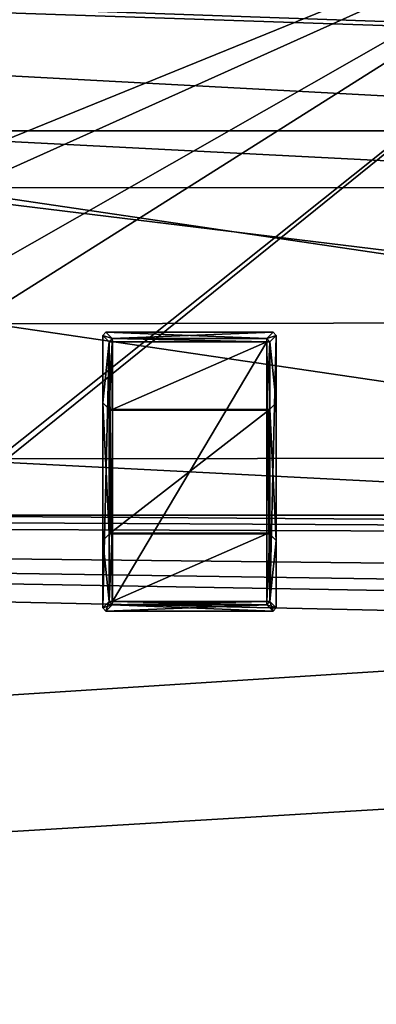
# Model space of a CAD drawing. Header units: millimetres. Extents: x -78 to 78, y -78 to 78.
# Tile 354 of 449: x 3.56 to 9.32, y 25 to 40.9. Entities that reach past the tile are written whole.
import ezdxf

# ---------------------------------------------------------------- set-up
doc = ezdxf.new("R2010")
doc.units = ezdxf.units.MM
doc.header["$LTSCALE"] = 41.718519
for name, color, linetype in [('10', 7, 'CONTINUOUS'), ('262', 7, 'CONTINUOUS'), ('5707', 7, 'CONTINUOUS'), ('5708', 7, 'CONTINUOUS'), ('5709', 7, 'CONTINUOUS'), ('5710', 7, 'CONTINUOUS'), ('5711', 7, 'CONTINUOUS'), ('5712', 7, 'CONTINUOUS'), ('5713', 7, 'CONTINUOUS'), ('5714', 7, 'CONTINUOUS'), ('5715', 7, 'CONTINUOUS'), ('5716', 7, 'CONTINUOUS'), ('5717', 7, 'CONTINUOUS'), ('5718', 7, 'CONTINUOUS'), ('5719', 7, 'CONTINUOUS'), ('5720', 7, 'CONTINUOUS'), ('5721', 7, 'CONTINUOUS'), ('5722', 7, 'CONTINUOUS'), ('5723', 7, 'CONTINUOUS'), ('5724', 7, 'CONTINUOUS'), ('5725', 7, 'CONTINUOUS'), ('5726', 7, 'CONTINUOUS'), ('5727', 7, 'CONTINUOUS'), ('5728', 7, 'CONTINUOUS'), ('5729', 7, 'CONTINUOUS'), ('5730', 7, 'CONTINUOUS'), ('5731', 7, 'CONTINUOUS'), ('5732', 7, 'CONTINUOUS'), ('5733', 7, 'CONTINUOUS'), ('5734', 7, 'CONTINUOUS'), ('5735', 7, 'CONTINUOUS'), ('5736', 7, 'CONTINUOUS'), ('5737', 7, 'CONTINUOUS'), ('5738', 7, 'CONTINUOUS'), ('5739', 7, 'CONTINUOUS'), ('5740', 7, 'CONTINUOUS'), ('5741', 7, 'CONTINUOUS'), ('5742', 7, 'CONTINUOUS'), ('5743', 7, 'CONTINUOUS'), ('5744', 7, 'CONTINUOUS'), ('5745', 7, 'CONTINUOUS'), ('5746', 7, 'CONTINUOUS'), ('5747', 7, 'CONTINUOUS'), ('5748', 7, 'CONTINUOUS'), ('5749', 7, 'CONTINUOUS'), ('5750', 7, 'CONTINUOUS'), ('5751', 7, 'CONTINUOUS'), ('5752', 7, 'CONTINUOUS'), ('5753', 7, 'CONTINUOUS'), ('5754', 7, 'CONTINUOUS'), ('5755', 7, 'CONTINUOUS'), ('5756', 7, 'CONTINUOUS'), ('5757', 7, 'CONTINUOUS'), ('5758', 7, 'CONTINUOUS'), ('5759', 7, 'CONTINUOUS'), ('748', 7, 'CONTINUOUS'), ('971', 7, 'CONTINUOUS')]:
    doc.layers.add(name, color=color, linetype=linetype)

msp = doc.modelspace()

# ---------------------------------------------------------------- linework, layer by layer
at = {"layer": '10', "linetype": 'CONTINUOUS'}
for points in [[(-20, 41.9, -2), (60, 39.1, -2), (-47.73, 42.73, -2), (-20, 41.9, -2)], [(60, 39.1, -2), (20, 39.1, -2), (-47.73, 42.73, -2), (60, 39.1, -2)], [(20, 39.1, -2), (0, 39.1, -2), (-47.73, 42.73, -2), (20, 39.1, -2)], [(-20, 41.9, -2), (20, 41.9, -2), (60, 39.1, -2), (-20, 41.9, -2)], [(20, 39.1, -2), (17.809, 38.193, -2), (0, 39.1, -2), (20, 39.1, -2)], [(0, 39.1, -2), (17.809, 38.193, -2), (2.205, 38.179, -2), (0, 39.1, -2)], [(17.809, 38.193, -2), (16.9, 36.012, -2), (2.205, 38.179, -2), (17.809, 38.193, -2)], [(2.205, 38.179, -2), (16.9, 36.012, -2), (3.1, 35.988, -2), (2.205, 38.179, -2)], [(3.1, 35.988, -2), (17.795, 33.821, -2), (2.191, 33.807, -2), (3.1, 35.988, -2)], [(16.9, 36.012, -2), (17.795, 33.821, -2), (3.1, 35.988, -2), (16.9, 36.012, -2)], [(2.191, 33.807, -2), (20, 32.9, -2), (0, 32.9, -2), (2.191, 33.807, -2)], [(17.795, 33.821, -2), (20, 32.9, -2), (2.191, 33.807, -2), (17.795, 33.821, -2)], [(48.5, 30.5, -2), (-72.626, 23.226, -2), (-60, 32.9, -2), (48.5, 30.5, -2)], [(48.5, 31, -2), (48.5, 30.5, -2), (-60, 32.9, -2), (48.5, 31, -2)], [(68.107, 31, -2), (48.5, 31, -2), (-60, 32.9, -2), (68.107, 31, -2)], [(68.951, 31.464, -2), (68.107, 31, -2), (-60, 32.9, -2), (68.951, 31.464, -2)], [(69.012, 32.425, -2), (68.951, 31.464, -2), (-60, 32.9, -2), (69.012, 32.425, -2)], [(69.012, 32.425, -2), (-60, 32.9, -2), (-20, 32.9, -2), (69.012, 32.425, -2)], [(69.012, 32.425, -2), (-20, 32.9, -2), (0, 32.9, -2), (69.012, 32.425, -2)], [(20, 32.9, -2), (69.012, 32.425, -2), (0, 32.9, -2), (20, 32.9, -2)], [(-72.626, 23.226, -2), (48.5, 30.5, -2), (0, 22.25, -2), (-72.626, 23.226, -2)], [(0, 22.25, -2), (48.5, 30.5, -2), (11.127, 19.267, -2), (0, 22.25, -2)]]:
    msp.add_3dface(points, dxfattribs=at)
at = {"layer": '262', "linetype": 'CONTINUOUS'}
for points in [[(15, 43.7, 2), (-15, 43.7, 2), (-0.749, 37.299, 2), (15, 43.7, 2)], [(0.749, -34.701, 2), (15, 43.7, 2), (-0.749, -34.701, 2), (0.749, -34.701, 2)], [(-0.749, -34.701, 2), (15, 43.7, 2), (0.749, 34.701, 2), (-0.749, -34.701, 2)], [(0.749, 37.299, 2), (15, 43.7, 2), (-0.749, 37.299, 2), (0.749, 37.299, 2)], [(1.5, -36, 2), (15, 43.7, 2), (0.749, -34.701, 2), (1.5, -36, 2)], [(0.749, 34.701, 2), (15, 43.7, 2), (1.5, 36, 2), (0.749, 34.701, 2)], [(1.5, 36, 2), (15, 43.7, 2), (0.749, 37.299, 2), (1.5, 36, 2)], [(15, -43.7, 2), (15, 43.7, 2), (1.5, -36, 2), (15, -43.7, 2)]]:
    msp.add_3dface(points, dxfattribs=at)
at = {"layer": '5707', "color": 7, "linetype": 'CONTINUOUS'}
for points in [[(7.582, 34.592, 21.82), (7.582, 32.608, 21.82), (5.018, 32.608, 21.82), (7.582, 34.592, 21.82)], [(5.018, 34.592, 21.82), (7.582, 34.592, 21.82), (5.018, 32.608, 21.82), (5.018, 34.592, 21.82)]]:
    msp.add_3dface(points, dxfattribs=at)
at = {"layer": '5708', "color": 7, "linetype": 'CONTINUOUS'}
for points in [[(7.597, 32.593, 21.965), (7.582, 34.592, 21.82), (7.597, 34.607, 21.965), (7.597, 32.593, 21.965)], [(7.582, 32.608, 21.82), (7.582, 34.592, 21.82), (7.597, 32.593, 21.965), (7.582, 32.608, 21.82)]]:
    msp.add_3dface(points, dxfattribs=at)
at = {"layer": '5709', "color": 7, "linetype": 'CONTINUOUS'}
for points in [[(5.003, 32.593, 21.965), (5.018, 32.608, 21.82), (5.053, 32.598, 21.92), (5.003, 32.593, 21.965)], [(5.018, 32.608, 21.82), (7.582, 32.608, 21.82), (5.053, 32.598, 21.92), (5.018, 32.608, 21.82)], [(7.582, 32.608, 21.82), (7.547, 32.598, 21.92), (5.053, 32.598, 21.92), (7.582, 32.608, 21.82)], [(7.547, 32.598, 21.92), (7.582, 32.608, 21.82), (7.597, 32.593, 21.965), (7.547, 32.598, 21.92)]]:
    msp.add_3dface(points, dxfattribs=at)
at = {"layer": '5710', "color": 7, "linetype": 'CONTINUOUS'}
for points in [[(7.547, 32.598, 21.92), (7.597, 32.593, 21.965), (7.547, 31.503, 21.92), (7.547, 32.598, 21.92)], [(7.597, 32.593, 21.965), (7.597, 31.503, 21.965), (7.547, 31.503, 21.92), (7.597, 32.593, 21.965)]]:
    msp.add_3dface(points, dxfattribs=at)
at = {"layer": '5711', "color": 7, "linetype": 'CONTINUOUS'}
for points in [[(7.597, 32.593, 21.965), (7.7, 32.49, 22.945), (7.597, 31.503, 21.965), (7.597, 32.593, 21.965)], [(7.7, 32.49, 22.945), (7.7, 31.4, 22.945), (7.597, 31.503, 21.965), (7.7, 32.49, 22.945)]]:
    msp.add_3dface(points, dxfattribs=at)
at = {"layer": '5712', "color": 7, "linetype": 'CONTINUOUS'}
for points in [[(7.7, 35.8, 23.145), (7.7, 31.4, 23.145), (7.7, 34.71, 22.945), (7.7, 35.8, 23.145)], [(7.7, 35.8, 22.945), (7.7, 35.8, 23.145), (7.7, 34.71, 22.945), (7.7, 35.8, 22.945)], [(7.7, 34.71, 22.945), (7.7, 31.4, 23.145), (7.7, 32.49, 22.945), (7.7, 34.71, 22.945)], [(7.7, 32.49, 22.945), (7.7, 31.4, 23.145), (7.7, 31.4, 22.945), (7.7, 32.49, 22.945)]]:
    msp.add_3dface(points, dxfattribs=at)
at = {"layer": '5713', "color": 7, "linetype": 'CONTINUOUS'}
for points in [[(7.65, 35.85, 23.145), (7.7, 35.8, 23.145), (7.65, 35.85, 22.945), (7.65, 35.85, 23.145)], [(7.65, 35.85, 22.945), (7.7, 35.8, 23.145), (7.7, 35.8, 22.945), (7.65, 35.85, 22.945)]]:
    msp.add_3dface(points, dxfattribs=at)
at = {"layer": '5714', "color": 7, "linetype": 'CONTINUOUS'}
for points in [[(5.053, 34.602, 21.92), (5.018, 34.592, 21.82), (5.003, 34.607, 21.965), (5.053, 34.602, 21.92)], [(7.582, 34.592, 21.82), (5.018, 34.592, 21.82), (7.547, 34.602, 21.92), (7.582, 34.592, 21.82)], [(7.547, 34.602, 21.92), (5.018, 34.592, 21.82), (5.053, 34.602, 21.92), (7.547, 34.602, 21.92)], [(7.597, 34.607, 21.965), (7.582, 34.592, 21.82), (7.547, 34.602, 21.92), (7.597, 34.607, 21.965)]]:
    msp.add_3dface(points, dxfattribs=at)
at = {"layer": '5715', "color": 7, "linetype": 'CONTINUOUS'}
for points in [[(5.018, 34.592, 21.82), (5.018, 32.608, 21.82), (5.003, 34.607, 21.965), (5.018, 34.592, 21.82)], [(5.018, 32.608, 21.82), (5.003, 32.593, 21.965), (5.003, 34.607, 21.965), (5.018, 32.608, 21.82)]]:
    msp.add_3dface(points, dxfattribs=at)
at = {"layer": '5716', "color": 7, "linetype": 'CONTINUOUS'}
for points in [[(7.65, 35.85, 23.145), (7.547, 35.747, 24.124), (7.7, 35.8, 23.145), (7.65, 35.85, 23.145)], [(7.547, 35.747, 24.124), (7.597, 35.697, 24.125), (7.7, 35.8, 23.145), (7.547, 35.747, 24.124)]]:
    msp.add_3dface(points, dxfattribs=at)
at = {"layer": '5717', "color": 7, "linetype": 'CONTINUOUS'}
for points in [[(5.053, 32.598, 21.92), (7.547, 32.598, 21.92), (5.053, 31.503, 21.92), (5.053, 32.598, 21.92)], [(5.053, 31.503, 21.92), (7.547, 32.598, 21.92), (7.547, 31.503, 21.92), (5.053, 31.503, 21.92)]]:
    msp.add_3dface(points, dxfattribs=at)
at = {"layer": '5718', "color": 7, "linetype": 'CONTINUOUS'}
for points in [[(7.7, 34.71, 22.945), (7.7, 32.49, 22.945), (7.597, 34.607, 21.965), (7.7, 34.71, 22.945)], [(7.7, 32.49, 22.945), (7.597, 32.593, 21.965), (7.597, 34.607, 21.965), (7.7, 32.49, 22.945)]]:
    msp.add_3dface(points, dxfattribs=at)
at = {"layer": '5719', "color": 7, "linetype": 'CONTINUOUS'}
for points in [[(7.597, 34.607, 21.965), (7.547, 34.602, 21.92), (7.597, 35.697, 21.965), (7.597, 34.607, 21.965)], [(7.547, 34.602, 21.92), (7.547, 35.697, 21.92), (7.597, 35.697, 21.965), (7.547, 34.602, 21.92)]]:
    msp.add_3dface(points, dxfattribs=at)
at = {"layer": '5720', "color": 7, "linetype": 'CONTINUOUS'}
msp.add_3dface([(7.547, 35.747, 24.124), (7.547, 35.697, 24.17), (7.597, 35.697, 24.125), (7.547, 35.747, 24.124)], dxfattribs=at)
at = {"layer": '5721', "color": 7, "linetype": 'CONTINUOUS'}
for points in [[(5.003, 32.593, 21.965), (5.053, 32.598, 21.92), (5.003, 31.503, 21.965), (5.003, 32.593, 21.965)], [(5.053, 32.598, 21.92), (5.053, 31.503, 21.92), (5.003, 31.503, 21.965), (5.053, 32.598, 21.92)]]:
    msp.add_3dface(points, dxfattribs=at)
at = {"layer": '5722', "color": 7, "linetype": 'CONTINUOUS'}
for points in [[(7.7, 35.8, 22.945), (7.7, 34.71, 22.945), (7.597, 35.697, 21.965), (7.7, 35.8, 22.945)], [(7.7, 34.71, 22.945), (7.597, 34.607, 21.965), (7.597, 35.697, 21.965), (7.7, 34.71, 22.945)]]:
    msp.add_3dface(points, dxfattribs=at)
at = {"layer": '5723', "color": 7, "linetype": 'CONTINUOUS'}
for points in [[(7.547, 31.503, 24.17), (7.597, 31.503, 24.125), (7.547, 35.697, 24.17), (7.547, 31.503, 24.17)], [(7.547, 35.697, 24.17), (7.597, 31.503, 24.125), (7.597, 35.697, 24.125), (7.547, 35.697, 24.17)]]:
    msp.add_3dface(points, dxfattribs=at)
at = {"layer": '5724', "color": 7, "linetype": 'CONTINUOUS'}
for points in [[(7.597, 31.503, 21.965), (7.65, 31.35, 22.945), (7.547, 31.453, 21.965), (7.597, 31.503, 21.965)], [(7.597, 31.503, 21.965), (7.7, 31.4, 22.945), (7.65, 31.35, 22.945), (7.597, 31.503, 21.965)]]:
    msp.add_3dface(points, dxfattribs=at)
at = {"layer": '5725', "color": 7, "linetype": 'CONTINUOUS'}
msp.add_3dface([(5.003, 31.503, 21.965), (5.053, 31.503, 21.92), (5.053, 31.453, 21.966), (5.003, 31.503, 21.965)], dxfattribs=at)
at = {"layer": '5726', "color": 7, "linetype": 'CONTINUOUS'}
for points in [[(7.547, 34.602, 21.92), (5.053, 34.602, 21.92), (7.547, 35.697, 21.92), (7.547, 34.602, 21.92)], [(7.547, 35.697, 21.92), (5.053, 34.602, 21.92), (5.053, 35.697, 21.92), (7.547, 35.697, 21.92)]]:
    msp.add_3dface(points, dxfattribs=at)
at = {"layer": '5727', "color": 7, "linetype": 'CONTINUOUS'}
for points in [[(7.65, 35.85, 22.945), (7.7, 35.8, 22.945), (7.547, 35.747, 21.966), (7.65, 35.85, 22.945)], [(7.547, 35.747, 21.966), (7.7, 35.8, 22.945), (7.597, 35.697, 21.965), (7.547, 35.747, 21.966)]]:
    msp.add_3dface(points, dxfattribs=at)
at = {"layer": '5728', "color": 7, "linetype": 'CONTINUOUS'}
for points in [[(5.003, 32.593, 21.965), (4.9, 32.49, 22.945), (4.9, 34.71, 22.945), (5.003, 32.593, 21.965)], [(5.003, 32.593, 21.965), (4.9, 34.71, 22.945), (5.003, 34.607, 21.965), (5.003, 32.593, 21.965)]]:
    msp.add_3dface(points, dxfattribs=at)
at = {"layer": '5729', "color": 7, "linetype": 'CONTINUOUS'}
for points in [[(5.054, 35.696, 24.17), (5.054, 31.504, 24.17), (7.547, 35.697, 24.17), (5.054, 35.696, 24.17)], [(7.547, 35.697, 24.17), (5.054, 31.504, 24.17), (7.547, 31.503, 24.17), (7.547, 35.697, 24.17)]]:
    msp.add_3dface(points, dxfattribs=at)
at = {"layer": '5730', "color": 7, "linetype": 'CONTINUOUS'}
for points in [[(7.597, 31.503, 24.125), (7.7, 31.4, 23.145), (7.7, 35.8, 23.145), (7.597, 31.503, 24.125)], [(7.597, 35.697, 24.125), (7.597, 31.503, 24.125), (7.7, 35.8, 23.145), (7.597, 35.697, 24.125)]]:
    msp.add_3dface(points, dxfattribs=at)
at = {"layer": '5731', "color": 7, "linetype": 'CONTINUOUS'}
for points in [[(5.053, 31.453, 21.966), (7.547, 31.453, 21.965), (4.95, 31.35, 22.945), (5.053, 31.453, 21.966)], [(4.95, 31.35, 22.945), (7.547, 31.453, 21.965), (7.65, 31.35, 22.945), (4.95, 31.35, 22.945)]]:
    msp.add_3dface(points, dxfattribs=at)
at = {"layer": '5732', "color": 7, "linetype": 'CONTINUOUS'}
for points in [[(5.003, 32.593, 21.965), (5.003, 31.503, 21.965), (4.9, 32.49, 22.945), (5.003, 32.593, 21.965)], [(4.9, 32.49, 22.945), (5.003, 31.503, 21.965), (4.9, 31.4, 22.945), (4.9, 32.49, 22.945)]]:
    msp.add_3dface(points, dxfattribs=at)
at = {"layer": '5733', "color": 7, "linetype": 'CONTINUOUS'}
for points in [[(4.9, 31.4, 22.945), (5.003, 31.503, 21.965), (4.95, 31.35, 22.945), (4.9, 31.4, 22.945)], [(5.003, 31.503, 21.965), (5.053, 31.453, 21.966), (4.95, 31.35, 22.945), (5.003, 31.503, 21.965)]]:
    msp.add_3dface(points, dxfattribs=at)
at = {"layer": '5734', "color": 7, "linetype": 'CONTINUOUS'}
for points in [[(5.053, 31.453, 21.966), (5.053, 31.503, 21.92), (7.547, 31.453, 21.965), (5.053, 31.453, 21.966)], [(7.547, 31.453, 21.965), (5.053, 31.503, 21.92), (7.547, 31.503, 21.92), (7.547, 31.453, 21.965)]]:
    msp.add_3dface(points, dxfattribs=at)
at = {"layer": '5735', "color": 7, "linetype": 'CONTINUOUS'}
for points in [[(5.053, 34.602, 21.92), (5.003, 34.607, 21.965), (5.053, 35.697, 21.92), (5.053, 34.602, 21.92)], [(5.053, 35.697, 21.92), (5.003, 34.607, 21.965), (5.003, 35.697, 21.965), (5.053, 35.697, 21.92)]]:
    msp.add_3dface(points, dxfattribs=at)
at = {"layer": '5736', "color": 7, "linetype": 'CONTINUOUS'}
for points in [[(7.547, 35.747, 21.966), (7.547, 35.697, 21.92), (5.053, 35.747, 21.966), (7.547, 35.747, 21.966)], [(7.547, 35.697, 21.92), (5.053, 35.697, 21.92), (5.053, 35.747, 21.966), (7.547, 35.697, 21.92)]]:
    msp.add_3dface(points, dxfattribs=at)
at = {"layer": '5737', "color": 7, "linetype": 'CONTINUOUS'}
for points in [[(4.95, 35.85, 22.945), (7.65, 35.85, 22.945), (5.053, 35.747, 21.966), (4.95, 35.85, 22.945)], [(5.053, 35.747, 21.966), (7.65, 35.85, 22.945), (7.547, 35.747, 21.966), (5.053, 35.747, 21.966)]]:
    msp.add_3dface(points, dxfattribs=at)
at = {"layer": '5738', "color": 7, "linetype": 'CONTINUOUS'}
for points in [[(5.003, 31.503, 24.125), (5.054, 31.504, 24.17), (5.003, 35.697, 24.125), (5.003, 31.503, 24.125)], [(5.003, 35.697, 24.125), (5.054, 31.504, 24.17), (5.054, 35.696, 24.17), (5.003, 35.697, 24.125)]]:
    msp.add_3dface(points, dxfattribs=at)
at = {"layer": '5739', "color": 7, "linetype": 'CONTINUOUS'}
for points in [[(7.7, 31.4, 23.145), (7.65, 31.35, 23.145), (7.7, 31.4, 22.945), (7.7, 31.4, 23.145)], [(7.7, 31.4, 22.945), (7.65, 31.35, 23.145), (7.65, 31.35, 22.945), (7.7, 31.4, 22.945)]]:
    msp.add_3dface(points, dxfattribs=at)
at = {"layer": '5740', "color": 7, "linetype": 'CONTINUOUS'}
msp.add_3dface([(7.547, 35.697, 21.92), (7.547, 35.747, 21.966), (7.597, 35.697, 21.965), (7.547, 35.697, 21.92)], dxfattribs=at)
at = {"layer": '5741', "color": 7, "linetype": 'CONTINUOUS'}
for points in [[(4.9, 35.8, 22.945), (4.95, 35.85, 22.945), (5.053, 35.747, 21.966), (4.9, 35.8, 22.945)], [(5.003, 35.697, 21.965), (4.9, 35.8, 22.945), (5.053, 35.747, 21.966), (5.003, 35.697, 21.965)]]:
    msp.add_3dface(points, dxfattribs=at)
at = {"layer": '5742', "color": 7, "linetype": 'CONTINUOUS'}
for points in [[(4.9, 34.71, 22.945), (4.9, 35.8, 22.945), (5.003, 35.697, 21.965), (4.9, 34.71, 22.945)], [(4.9, 34.71, 22.945), (5.003, 35.697, 21.965), (5.003, 34.607, 21.965), (4.9, 34.71, 22.945)]]:
    msp.add_3dface(points, dxfattribs=at)
at = {"layer": '5743', "color": 7, "linetype": 'CONTINUOUS'}
msp.add_3dface([(5.053, 31.453, 24.125), (5.054, 31.504, 24.17), (5.003, 31.503, 24.125), (5.053, 31.453, 24.125)], dxfattribs=at)
at = {"layer": '5744', "color": 7, "linetype": 'CONTINUOUS'}
for points in [[(7.597, 31.503, 24.125), (7.547, 31.453, 24.124), (7.7, 31.4, 23.145), (7.597, 31.503, 24.125)], [(7.7, 31.4, 23.145), (7.547, 31.453, 24.124), (7.65, 31.35, 23.145), (7.7, 31.4, 23.145)]]:
    msp.add_3dface(points, dxfattribs=at)
at = {"layer": '5745', "color": 7, "linetype": 'CONTINUOUS'}
msp.add_3dface([(5.053, 35.747, 21.966), (5.053, 35.697, 21.92), (5.003, 35.697, 21.965), (5.053, 35.747, 21.966)], dxfattribs=at)
at = {"layer": '5746', "color": 7, "linetype": 'CONTINUOUS'}
for points in [[(4.9, 32.49, 22.945), (4.9, 31.4, 23.145), (4.9, 35.8, 23.145), (4.9, 32.49, 22.945)], [(4.9, 34.71, 22.945), (4.9, 32.49, 22.945), (4.9, 35.8, 23.145), (4.9, 34.71, 22.945)], [(4.9, 35.8, 22.945), (4.9, 34.71, 22.945), (4.9, 35.8, 23.145), (4.9, 35.8, 22.945)], [(4.9, 32.49, 22.945), (4.9, 31.4, 22.945), (4.9, 31.4, 23.145), (4.9, 32.49, 22.945)]]:
    msp.add_3dface(points, dxfattribs=at)
at = {"layer": '5747', "color": 7, "linetype": 'CONTINUOUS'}
for points in [[(5.054, 31.504, 24.17), (5.053, 31.453, 24.125), (7.547, 31.503, 24.17), (5.054, 31.504, 24.17)], [(7.547, 31.503, 24.17), (5.053, 31.453, 24.125), (7.547, 31.453, 24.124), (7.547, 31.503, 24.17)]]:
    msp.add_3dface(points, dxfattribs=at)
at = {"layer": '5748', "color": 7, "linetype": 'CONTINUOUS'}
for points in [[(7.65, 35.85, 23.145), (7.65, 35.85, 22.945), (4.95, 35.85, 22.945), (7.65, 35.85, 23.145)], [(4.95, 35.85, 23.145), (7.65, 35.85, 23.145), (4.95, 35.85, 22.945), (4.95, 35.85, 23.145)]]:
    msp.add_3dface(points, dxfattribs=at)
at = {"layer": '5749', "color": 7, "linetype": 'CONTINUOUS'}
for points in [[(4.95, 31.35, 23.145), (4.95, 31.35, 22.945), (7.65, 31.35, 22.945), (4.95, 31.35, 23.145)], [(7.65, 31.35, 23.145), (4.95, 31.35, 23.145), (7.65, 31.35, 22.945), (7.65, 31.35, 23.145)]]:
    msp.add_3dface(points, dxfattribs=at)
at = {"layer": '5750', "color": 7, "linetype": 'CONTINUOUS'}
for points in [[(4.9, 31.4, 22.945), (4.95, 31.35, 22.945), (4.9, 31.4, 23.145), (4.9, 31.4, 22.945)], [(4.9, 31.4, 23.145), (4.95, 31.35, 22.945), (4.95, 31.35, 23.145), (4.9, 31.4, 23.145)]]:
    msp.add_3dface(points, dxfattribs=at)
at = {"layer": '5751', "color": 7, "linetype": 'CONTINUOUS'}
msp.add_3dface([(7.547, 31.453, 24.124), (7.597, 31.503, 24.125), (7.547, 31.503, 24.17), (7.547, 31.453, 24.124)], dxfattribs=at)
at = {"layer": '5752', "color": 7, "linetype": 'CONTINUOUS'}
for points in [[(7.547, 35.697, 24.17), (7.547, 35.747, 24.124), (5.053, 35.747, 24.125), (7.547, 35.697, 24.17)], [(7.547, 35.697, 24.17), (5.053, 35.747, 24.125), (5.054, 35.696, 24.17), (7.547, 35.697, 24.17)]]:
    msp.add_3dface(points, dxfattribs=at)
at = {"layer": '5753', "color": 7, "linetype": 'CONTINUOUS'}
for points in [[(7.547, 35.747, 24.124), (7.65, 35.85, 23.145), (4.95, 35.85, 23.145), (7.547, 35.747, 24.124)], [(7.547, 35.747, 24.124), (4.95, 35.85, 23.145), (5.053, 35.747, 24.125), (7.547, 35.747, 24.124)]]:
    msp.add_3dface(points, dxfattribs=at)
at = {"layer": '5754', "color": 7, "linetype": 'CONTINUOUS'}
for points in [[(4.9, 35.8, 23.145), (4.9, 31.4, 23.145), (5.003, 35.697, 24.125), (4.9, 35.8, 23.145)], [(5.003, 35.697, 24.125), (4.9, 31.4, 23.145), (5.003, 31.503, 24.125), (5.003, 35.697, 24.125)]]:
    msp.add_3dface(points, dxfattribs=at)
at = {"layer": '5755', "color": 7, "linetype": 'CONTINUOUS'}
for points in [[(4.9, 31.4, 23.145), (5.053, 31.453, 24.125), (5.003, 31.503, 24.125), (4.9, 31.4, 23.145)], [(4.9, 31.4, 23.145), (4.95, 31.35, 23.145), (5.053, 31.453, 24.125), (4.9, 31.4, 23.145)]]:
    msp.add_3dface(points, dxfattribs=at)
at = {"layer": '5756', "color": 7, "linetype": 'CONTINUOUS'}
msp.add_3dface([(5.053, 35.747, 24.125), (5.003, 35.697, 24.125), (5.054, 35.696, 24.17), (5.053, 35.747, 24.125)], dxfattribs=at)
at = {"layer": '5757', "color": 7, "linetype": 'CONTINUOUS'}
for points in [[(5.053, 31.453, 24.125), (4.95, 31.35, 23.145), (7.65, 31.35, 23.145), (5.053, 31.453, 24.125)], [(7.547, 31.453, 24.124), (5.053, 31.453, 24.125), (7.65, 31.35, 23.145), (7.547, 31.453, 24.124)]]:
    msp.add_3dface(points, dxfattribs=at)
at = {"layer": '5758', "color": 7, "linetype": 'CONTINUOUS'}
for points in [[(5.053, 35.747, 24.125), (4.95, 35.85, 23.145), (4.9, 35.8, 23.145), (5.053, 35.747, 24.125)], [(5.003, 35.697, 24.125), (5.053, 35.747, 24.125), (4.9, 35.8, 23.145), (5.003, 35.697, 24.125)]]:
    msp.add_3dface(points, dxfattribs=at)
at = {"layer": '5759', "color": 7, "linetype": 'CONTINUOUS'}
for points in [[(4.95, 35.85, 23.145), (4.95, 35.85, 22.945), (4.9, 35.8, 22.945), (4.95, 35.85, 23.145)], [(4.9, 35.8, 23.145), (4.95, 35.85, 23.145), (4.9, 35.8, 22.945), (4.9, 35.8, 23.145)]]:
    msp.add_3dface(points, dxfattribs=at)
at = {"layer": '748', "color": 7, "linetype": 'CONTINUOUS'}
for points in [[(45.977, 32.717, 28.7), (27.585, 43.142, 28.7), (-36.75, 42.822, 28.7), (45.977, 32.717, 28.7)], [(-49.767, 26.599, 28.7), (45.977, 32.717, 28.7), (-36.75, 42.822, 28.7), (-49.767, 26.599, 28.7)], [(45.977, 32.717, 28.7), (-49.767, 26.599, 28.7), (20, 23.59, 28.7), (45.977, 32.717, 28.7)], [(-49.767, 26.599, 28.7), (-56.027, 6.729, 28.7), (20, 23.59, 28.7), (-49.767, 26.599, 28.7)]]:
    msp.add_3dface(points, dxfattribs=at)
at = {"layer": '971', "color": 7, "linetype": 'CONTINUOUS'}
for points in [[(-16.239, 44.206, 26.2), (16.239, 44.206, 26.2), (-15.399, 18.986, 26.2), (-16.239, 44.206, 26.2)], [(-15.399, 18.986, 26.2), (16.239, 44.206, 26.2), (-14.683, 19.264, 26.2), (-15.399, 18.986, 26.2)], [(-14.683, 19.264, 26.2), (16.239, 44.206, 26.2), (10.35, 19.264, 26.2), (-14.683, 19.264, 26.2)], [(8.235, -53.83, 26.2), (16.911, 42.714, 26.2), (16.956, -42.653, 26.2), (8.235, -53.83, 26.2)], [(16.911, 42.714, 26.2), (8.235, -53.83, 26.2), (11.334, -18.254, 26.2), (16.911, 42.714, 26.2)]]:
    msp.add_3dface(points, dxfattribs=at)

doc.saveas('drawing.dxf')
